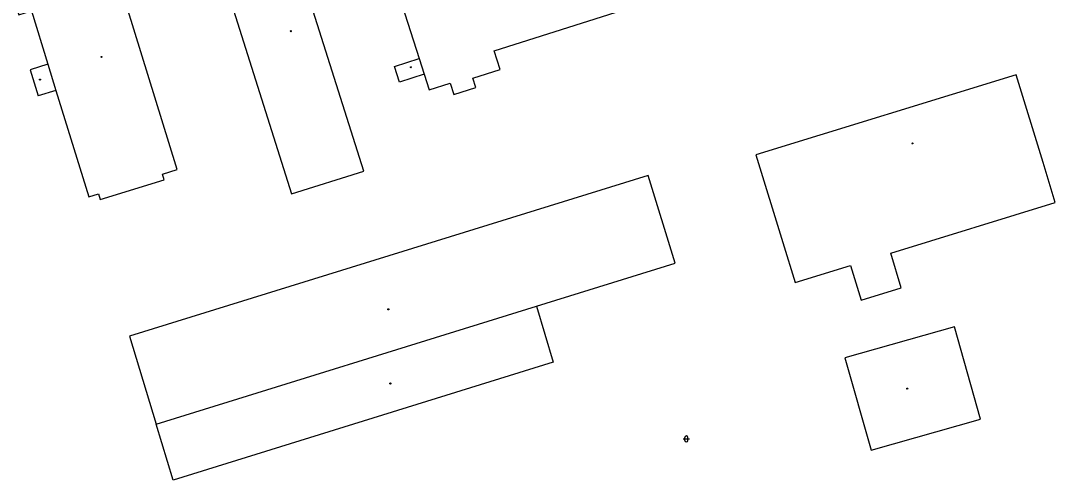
# Model space of a CAD drawing. Extents: x -794191 to -788944, y -1117087 to -1105044.
# Drawn here: x -790787.5 to -790615.7, y -1110337.5 to -1110261.3 of the extents above; entities that cross this region are included whole.
import ezdxf

# ---------------------------------------------------------------- set-up
doc = ezdxf.new("R2010")
doc.units = 0
for name, color, linetype in [('Stavební objekty', 7, 'Continuous'), ('Značky druhů budov', 7, 'Continuous'), ('Značky druhů pozemků', 7, 'Continuous')]:
    doc.layers.add(name, color=color, linetype=linetype)

msp = doc.modelspace()

# ---------------------------------------------------------------- linework, layer by layer
at = {"layer": 'Stavební objekty'}
for p, q in [((-790730.53, -1110286.24), (-790743.01, -1110246.7)), ((-790755.03, -1110250.4), (-790742.51, -1110289.98)), ((-790622.22, -1110270.24), (-790665.42, -1110283.53)), ((-790781.65, -1110272.82), (-790784.61, -1110273.73)), ((-790742.51, -1110289.98), (-790730.53, -1110286.24)), ((-790701.87, -1110308.61), (-790699.08, -1110317.9))]:
    msp.add_line(p, q, dxfattribs=at)
for points in [[(-790720.51, -1110270.13), (-790719.68, -1110272.75), (-790716.18, -1110271.64), (-790715.59, -1110273.5), (-790711.94, -1110272.35), (-790712.44, -1110270.79), (-790707.91, -1110269.35), (-790708.9, -1110266.23), (-790650.71, -1110247.77), (-790651.34, -1110245.82), (-790652.86, -1110241.08), (-790649.15, -1110239.87), (-790647.62, -1110244.63)], [(-790725.63, -1110254.01), (-790721.33, -1110267.55), (-790720.51, -1110270.13), (-790724.61, -1110271.43)], [(-790724.61, -1110271.43), (-790725.43, -1110268.86), (-790721.33, -1110267.55)], [(-790782.98, -1110268.49), (-790785.94, -1110269.4), (-790784.61, -1110273.73)], [(-790665.42, -1110283.53), (-790660.96, -1110298.06), (-790658.92, -1110304.7), (-790649.74, -1110301.88), (-790647.96, -1110307.62), (-790641.32, -1110305.59), (-790643.05, -1110299.82), (-790615.72, -1110291.41), (-790617.76, -1110284.77), (-790622.22, -1110270.24)], [(-790699.08, -1110317.9), (-790762.2, -1110337.52), (-790765.02, -1110328.18)]]:
    msp.add_lwpolyline(points, dxfattribs=at)
for points in [[(-790771.03, -1110255.08), (-790772.15, -1110251.44), (-790788.94, -1110256.62), (-790787.82, -1110260.25), (-790785.72, -1110259.6), (-790782.98, -1110268.49), (-790781.65, -1110272.82), (-790776.2, -1110290.49), (-790774.58, -1110289.99), (-790774.28, -1110290.94), (-790763.65, -1110287.67), (-790763.95, -1110286.71), (-790761.51, -1110285.96)], [(-790678.81, -1110301.49), (-790683.29, -1110286.96), (-790769.42, -1110313.58), (-790765.02, -1110328.18), (-790701.87, -1110308.61)], [(-790650.65, -1110317.22), (-790646.32, -1110332.52), (-790628.13, -1110327.37), (-790632.47, -1110312.07)]]:
    msp.add_lwpolyline(points, close=True, dxfattribs=at)
at = {"layer": 'Značky druhů budov'}
for centre in [(-790742.66, -1110262.99), (-790774.06, -1110267.26), (-790722.7, -1110268.97), (-790784.29, -1110271.02), (-790639.45, -1110281.61), (-790726.46, -1110309.15), (-790726.12, -1110321.46), (-790640.31, -1110322.31)]:
    msp.add_circle(centre, 0.0875, dxfattribs=at)
at = {"layer": 'Značky druhů pozemků'}
for p, q in [((-790677.48, -1110330.66), (-790676.48, -1110330.66)), ((-790677.23, -1110330.91), (-790677.23, -1110330.41)), ((-790676.73, -1110330.91), (-790676.73, -1110330.41))]:
    msp.add_line(p, q, dxfattribs=at)
for centre, start, end in [((-790676.98, -1110330.41), 0, 179.99999), ((-790676.98, -1110330.91), 179.99999, 359.99999)]:
    msp.add_arc(centre, 0.25, start, end, dxfattribs=at)

doc.saveas('drawing.dxf')
